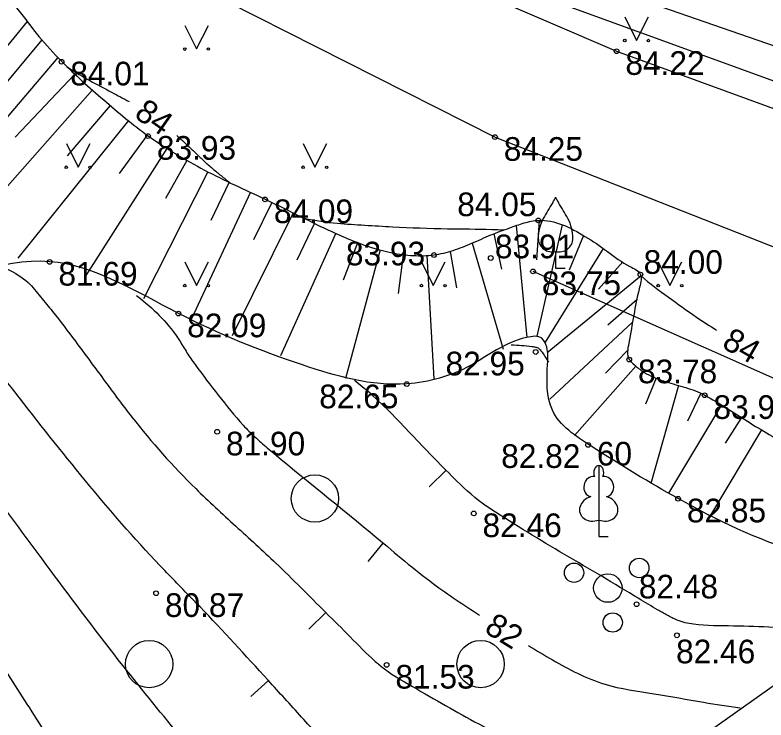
# Model space of a CAD drawing. Extents: x 576692 to 577659, y 273254 to 273799.
# Drawn here: x 577178.67 to 577194.53, y 273443.32 to 273458.22 of the extents above; entities that cross this region are included whole.
import ezdxf

# ---------------------------------------------------------------- set-up
doc = ezdxf.new("R2010")
doc.units = 0
for name, color, linetype in [('APGR_SARK_####_####_#', 7, 'Continuous'), ('CELI_CAPM_####_####_#', 7, 'Continuous'), ('CELI_TAKA_####_####_#', 7, 'Continuous'), ('ELEK_ELEM_####_####_#', 7, 'Continuous'), ('GAZE_ELEM_####_####_#', 7, 'Continuous'), ('GEOD_ELEM_####_TKST_#', 7, 'Continuous'), ('GEOD_SITP_####_TKST_#', 7, 'Continuous'), ('HIDT_REZV_####_TKST_#', 7, 'Continuous'), ('LKAN_ELEM_PAST_TKST_#', 7, 'Continuous'), ('RELJ_ELEM_####_####_#', 7, 'Continuous'), ('RELJ_HORZ_PAMT_####_#', 7, 'Continuous'), ('SAKT_ELEM_####_####_#', 7, 'Continuous'), ('SILT_VADP_UDEN_####_#', 7, 'Continuous'), ('UDTK_VADP_UDEN_TKST_#', 7, 'Continuous')]:
    doc.layers.add(name, color=color, linetype=linetype)

msp = doc.modelspace()

# ---------------------------------------------------------------- linework, layer by layer
at = {"layer": 'CELI_CAPM_####_####_#'}
for points in [[(577158.55, 273476.6930000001), (577161.4060000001, 273475.65600000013), (577164.295, 273474.07300000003), (577169.32, 273471.14500000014), (577172.393, 273469.71400000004), (577175.1469999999, 273467.78500000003), (577178.9350000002, 273464.89), (577184.057, 273460.941), (577186.5, 273459.55600000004), (577191.3740000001, 273457.45500000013), (577198.177, 273454.9700000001), (577205.318, 273452.374), (577208.015, 273451.696), (577209.372, 273451.74700000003), (577211.65, 273452.511), (577213.993, 273455.077), (577214.876, 273457.104), (577212.594, 273458.41700000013)], [(577157.623, 273474.202), (577163.958, 273470.39900000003), (577167.719, 273468.527), (577169.054, 273467.49300000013), (577170.1020000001, 273466.74700000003), (577172.369, 273465.42600000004), (577176.147, 273462.88800000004), (577182.512, 273458.82800000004), (577188.8050000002, 273455.6390000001), (577196.247, 273452.706), (577201.7370000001, 273450.4930000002), (577204.4329196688, 273449.51210813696), (577207.868, 273448.574)]]:
    msp.add_lwpolyline(points, dxfattribs=at)
at = {"layer": 'CELI_TAKA_####_####_#'}
msp.add_lwpolyline([(577175.352997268, 273468.5974466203), (577186.54145036, 273460.400756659), (577209.7552880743, 273452.3362713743), (577213.0347602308, 273463.82317652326), (577248.1377880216, 273456.8318384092), (577262.6886614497, 273443.24876794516), (577269.0967491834, 273442.70364647), (577268.8981198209, 273436.39441568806), (577301.3491919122, 273426.35926121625), (577308.433906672, 273412.5185131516), (577319.0008346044, 273409.1255789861), (577359.3216607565, 273426.88270657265), (577382.5251046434, 273495.96715588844), (577376.0876042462, 273498.63802525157), (577384.5024229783, 273518.90358903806), (577411.7148575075, 273507.6133594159), (577405.2004203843, 273487.3477956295), (577452.189384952, 273444.34619472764)], dxfattribs=at)
at = {"layer": 'ELEK_ELEM_####_####_#'}
msp.add_lwpolyline([(577177.2169970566, 273440.51871450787), (577179.3534302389, 273439.9916455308), (577180.7655204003, 273439.5748655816), (577183.3670419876, 273439.13851901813), (577185.8842169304, 273439.5940724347), (577189.6375433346, 273441.0523271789), (577193.3811275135, 273443.12141091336), (577196.4193393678, 273445.2774638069), (577198.8232831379, 273446.1097926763), (577202.0401857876, 273447.58097357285), (577205.4109015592, 273449.24502478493)], dxfattribs=at)
at = {"layer": 'GAZE_ELEM_####_####_#'}
for p, q in [((577178.9248373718, 273458.0820395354), (577174.5340594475, 273452.72557009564)), ((577179.2358239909, 273457.6906039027), (577178.0224261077, 273456.24526220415)), ((577179.5713423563, 273457.3200223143), (577175.5090862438, 273452.5560422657)), ((577179.9290706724, 273456.9707635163), (577178.6719256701, 273455.6363109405)), ((577180.2993124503, 273456.6347503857), (577176.6204048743, 273452.46533797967)), ((577180.6759519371, 273456.3059064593), (577179.7657439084, 273455.2432406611)), ((577181.0597190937, 273455.9854368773), (577178.7266562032, 273453.0796292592)), ((577181.4565504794, 273455.681351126), (577180.8647979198, 273454.8688956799)), ((577181.8695816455, 273455.3996879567), (577180.1592144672, 273452.7110630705)), ((577182.2976138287, 273455.14138534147), (577181.8417426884, 273454.3377617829)), ((577182.738726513, 273454.90609520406), (577181.3767380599, 273452.21751963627)), ((577183.186601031, 273454.683836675), (577182.8014082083, 273453.8789158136)), ((577183.6391014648, 273454.47114242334), (577182.3949540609, 273451.7974928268)), ((577184.0908430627, 273454.25685031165), (577183.7047293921, 273453.4679175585)), ((577184.5393287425, 273454.03580858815), (577183.2539343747, 273451.4386524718)), ((577189.7371101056, 273453.8786795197), (577189.6826432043, 273453.047013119)), ((577184.9885219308, 273453.8162168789), (577184.6187087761, 273453.0398616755)), ((577189.2523719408, 273453.76806528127), (577189.474458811, 273451.4042886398)), ((577190.2256700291, 273453.78285661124), (577189.6856676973, 273451.43415689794)), ((577185.4421390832, 273453.6059285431), (577184.2704367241, 273451.0143880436)), ((577188.7829708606, 273453.59593378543), (577188.9395419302, 273452.8479703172)), ((577190.672695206, 273453.56130031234), (577190.3722516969, 273452.8258719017)), ((577185.9006281, 273453.4066260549), (577185.5971887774, 273452.6137038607)), ((577188.3234334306, 273453.3990240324), (577188.9790161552, 273451.15846946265)), ((577186.3765252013, 273453.25410413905), (577185.6450131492, 273450.53525279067)), ((577191.0884218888, 273453.2835080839), (577189.8640723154, 273451.30670076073)), ((577186.8658787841, 273453.15340749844), (577186.7580004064, 273452.33227308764)), ((577187.3648938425, 273453.13481824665), (577187.5130098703, 273450.5326937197)), ((577187.856004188, 273453.2219354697), (577187.9948954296, 273452.44965708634)), ((577191.5034198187, 273453.00462336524), (577190.993180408, 273452.4266196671)), ((577191.888794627, 273452.7052484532), (577189.9051441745, 273451.07802207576)), ((577191.1870415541, 273451.6670496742), (577191.8063969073, 273452.21452469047)), ((577189.9634329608, 273450.10231674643), (577191.7106032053, 273451.72378114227)), ((577191.1402449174, 273450.6460021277), (577191.605821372, 273451.1315493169)), ((577191.7796069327, 273450.79757017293), (577190.4866707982, 273449.32856108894)), ((577192.2071770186, 273450.5434068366), (577191.983897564, 273449.99089282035)), ((577192.6826022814, 273450.38970659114), (577192.0960513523, 273448.3195581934)), ((577193.1538703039, 273450.2241977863), (577192.8736078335, 273449.63147654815)), ((577193.5883942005, 273449.97710706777), (577192.4668545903, 273448.1099042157)), ((577194.0117833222, 273449.71114818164), (577193.6686260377, 273449.1663927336)), ((577194.4373841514, 273449.4487531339), (577193.3556826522, 273447.6496472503))]:
    msp.add_line(p, q, dxfattribs=at)
msp.add_spline([(577172.2119516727, 273462.3043379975), (577174.471, 273461.07), (577176.092856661, 273460.2052046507), (577177.704, 273459.316), (577178.2567543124, 273458.87751017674), (577178.7259004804, 273458.33793020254), (577179.171346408, 273457.76763512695), (577179.6530000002, 273457.237), (577180.5388073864, 273456.42452968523), (577181.4790000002, 273455.66500000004), (577182.6713711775, 273454.94021631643), (577183.2997374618, 273454.6296955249), (577183.9520000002, 273454.324), (577184.8424333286, 273453.8865880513), (577185.7362160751, 273453.4744586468), (577186.6296407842, 273453.19334991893), (577187.0750602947, 273453.1349714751), (577187.2972440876, 273453.13210878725), (577187.519, 273453.149), (577187.9187845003, 273453.242515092), (577188.3178451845, 273453.3966339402), (577188.7169440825, 273453.56985287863), (577189.1168432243, 273453.72066824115), (577189.4193604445, 273453.8229864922), (577189.723, 273453.879), (577190.7054361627, 273453.5399492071), (577191.1780817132, 273453.2233437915), (577191.6522423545, 273452.90457561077), (577191.7852998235, 273452.8336099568), (577191.88, 273452.733), (577191.8850219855, 273452.58240867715), (577191.850664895, 273452.43035962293), (577191.6301954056, 273451.283418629), (577191.64, 273450.938), (577191.726333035, 273450.84593181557), (577191.8165534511, 273450.76602913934), (577192.0068434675, 273450.6374219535), (577192.4141295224, 273450.4679117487), (577192.8328508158, 273450.3446956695), (577193.037434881, 273450.2739561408), (577193.2340000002, 273450.183), (577193.6896536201, 273449.91477372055), (577194.1382130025, 273449.6315064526), (577194.5966658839, 273449.35298595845), (577195.0820000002, 273449.099), (577196.2675510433, 273448.78509887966), (577196.8752555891, 273448.76554823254), (577197.471, 273448.81700000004), (577198.0366005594, 273448.9417678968), (577198.5982623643, 273449.1201601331), (577199.1632929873, 273449.2977223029), (577199.739, 273449.42000000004), (577200.0790105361, 273449.4443154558), (577200.5924798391, 273449.42145352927), (577201.1068041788, 273449.3845870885), (577202.1245431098, 273449.2321587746), (577202.44, 273449.162)], degree=3, dxfattribs=at)
at = {"layer": 'GEOD_ELEM_####_TKST_#'}
for p, q in [((577181.2288563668, 273452.2911225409), (577181.317, 273452.229)), ((577186.1283572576, 273446.67176495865), (577186.4451338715, 273447.05861451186))]:
    msp.add_line(p, q, dxfattribs=at)
for points in [[(577179.7789406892, 273457.11506501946), (577179.799, 273457.102), (577180.2452460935, 273456.8326238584), (577180.7066626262, 273456.5873015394), (577181.0758214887, 273456.38871914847)], [(577182.0814218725, 273455.6745355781), (577182.319854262, 273455.453260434), (577182.4903274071, 273455.2911977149), (577182.6614086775, 273455.12973766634), (577182.8371768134, 273454.97394898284), (577183.018, 273454.824), (577183.204417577, 273454.67615225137)], [(577184.7669430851, 273453.9267056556), (577184.7834143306, 273453.9230380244), (577185.473, 273453.818), (577186.0552058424, 273453.7770668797), (577186.6375457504, 273453.7443055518), (577187.8030000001, 273453.701), (577188.735, 273453.688), (577188.9936693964, 273453.67767074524)], [(577191.8722362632, 273452.72827121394), (577191.876, 273452.722), (577191.89, 273452.707), (577192.468499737, 273452.25563760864), (577193.061052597, 273451.83418583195), (577193.486186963, 273451.5565404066)], [(577181.3167391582, 273452.22899774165), (577181.766358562, 273451.8138783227), (577182.137468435, 273451.3407092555), (577182.298394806, 273451.082195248), (577182.4693711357, 273450.8319418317), (577182.9635481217, 273450.1802448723), (577183.4859228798, 273449.54937299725), (577183.6067232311, 273449.42348387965), (577183.7322440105, 273449.3027008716), (577183.9945533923, 273449.0737081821), (577186.3097527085, 273447.1694644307), (577187.5027070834, 273446.1995486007), (577188.4757288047, 273445.5350558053)], [(577176.1012070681, 273447.7914537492), (577176.6015933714, 273447.1203739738), (577178.2669472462, 273444.6656792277), (577179.069278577, 273443.4167287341), (577179.8966189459, 273442.1848262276), (577180.0700113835, 273441.94776961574), (577181.8019856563, 273439.8055813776), (577182.1217076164, 273439.4001968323)], [(577189.5127513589, 273444.8923731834), (577190.5462175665, 273444.30778395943), (577191.1258578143, 273444.07584777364), (577192.1669900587, 273443.87511285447), (577193.2107958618, 273443.6938345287), (577193.9846582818, 273443.5744802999)]]:
    msp.add_spline(points, degree=3, dxfattribs=at)
at = {"layer": 'GEOD_SITP_####_TKST_#'}
for p, q in [((577187.4155819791, 273448.2487822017), (577187.7711382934, 273448.6003212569)), ((577184.8746772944, 273445.2395413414), (577185.228154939, 273445.5931704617)), ((577183.650345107, 273443.8141245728), (577184.0191889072, 273444.151695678))]:
    msp.add_line(p, q, dxfattribs=at)
for points in [[(577178.2464553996, 273452.96458158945), (577178.5067982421, 273452.847721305), (577178.9417248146, 273452.5621821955), (577179.2064619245, 273452.261054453), (577179.4576789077, 273451.9526649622), (577179.9411475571, 273451.3225409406), (577180.5353057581, 273450.518228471), (577181.1362401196, 273449.7188805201), (577182.4818966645, 273448.2082779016), (577182.9014098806, 273447.8095000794), (577183.327479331, 273447.4182666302), (577184.1759889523, 273446.632922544), (577184.7035206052, 273446.1175204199), (577185.2253067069, 273445.59601747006), (577185.747309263, 273445.07418285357), (577186.27549028, 273444.5577857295), (577186.4685004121, 273444.3998756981), (577187.1525146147, 273443.97437480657), (577187.8480797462, 273443.5734765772), (577189.2621191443, 273442.81189248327), (577189.2647661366, 273442.8105604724), (577189.2692560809, 273442.808864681), (577191.3954447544, 273442.111889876)], [(577185.3809593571, 273439.5612795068), (577184.253, 273440.482), (577183.925, 273440.818), (577183.4890000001, 273441.342), (577180.946, 273444.46900000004), (577179.4060000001, 273446.496), (577176.6610000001, 273450.053), (577176.444, 273450.305), (577175.35, 273451.473), (577174.6240000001, 273452.239), (577173.9904313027, 273452.8041471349)], [(577188.523783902, 273440.64939083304), (577187.652, 273441.096), (577187.0364661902, 273441.4363665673), (577186.431, 273441.797), (577185.444, 273442.607), (577184.7207113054, 273443.3790130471), (577184.0104785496, 273444.16121076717), (577182.574, 273445.70900000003), (577182.1660000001, 273446.12700000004), (577181.828, 273446.476), (577178.758, 273450.126), (577178.193, 273450.852), (577177.745, 273451.412), (577176.7284157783, 273452.48822433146)], [(577189.1469006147, 273451.24905581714), (577189.5848007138, 273451.2121312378), (577189.6610000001, 273451.2)], [(577189.6606224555, 273451.19959312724), (577189.6920203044, 273451.19311133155), (577189.7757856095, 273451.1205031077), (577189.9351068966, 273450.87960661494)], [(577196.3872170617, 273445.2105213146), (577194.6932416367, 273445.2758669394), (577193.8460156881, 273445.3054652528), (577192.9990000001, 273445.34400000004), (577192.65, 273445.43), (577192.4417786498, 273445.5378636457), (577192.2387711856, 273445.64982984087), (577191.841, 273445.885), (577191.743, 273445.945), (577188.625, 273447.837), (577188.6190000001, 273447.841), (577188.002, 273448.368), (577187.0889623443, 273449.3001998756), (577186.6387624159, 273449.77328094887), (577186.165, 273450.224), (577185.833760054, 273450.4968167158)], [(577168.8476345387, 273446.67381135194), (577168.8683203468, 273446.54431412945), (577168.9161722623, 273446.37062704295), (577169.0501423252, 273446.1136257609), (577169.2066627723, 273445.87354069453), (577169.5630000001, 273445.424), (577169.9929734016, 273444.93926005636), (577170.4447735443, 273444.4885808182), (577170.8919369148, 273444.03936117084), (577171.3080000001, 273443.559), (577171.807, 273442.802), (577172.12791672, 273441.98979415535), (577172.2757452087, 273441.5796792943), (577172.4330000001, 273441.173), (577172.706, 273440.55700000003), (577173.1290000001, 273440), (577173.5604615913, 273439.43128362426), (577173.7660045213, 273439.1392439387), (577173.9500000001, 273438.83), (577174.0970980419, 273438.4444687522), (577174.204, 273438.04600000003), (577174.2684451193, 273437.77355917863), (577174.348, 273437.506), (577174.8702586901, 273436.46368163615), (577175.1479566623, 273435.9523658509), (577175.414, 273435.435), (577175.496, 273435.26300000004), (577175.826, 273434.443), (577176.0410000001, 273433.842), (577176.392, 273433.113), (577177.0800000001, 273432.114), (577177.1660000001, 273432.01300000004), (577177.198, 273431.989), (577177.365, 273431.903), (577180.0210000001, 273430.476), (577180.696, 273430.22000000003), (577181.56, 273430.054), (577182.627, 273429.936), (577183.941, 273429.82300000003), (577184.38, 273429.688), (577185.23, 273429.233), (577186.4130000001, 273428.648), (577186.861, 273428.451), (577187.581, 273428.2), (577189.856, 273427.547), (577190.684, 273427.29000000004), (577192.2880000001, 273426.858), (577194.451, 273426.592), (577196.468, 273426.363), (577197.7468707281, 273426.11746850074), (577198.3822816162, 273425.96926480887), (577199.0210000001, 273425.836), (577199.169, 273425.814), (577199.338, 273425.813), (577199.914, 273425.849), (577204.0410000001, 273426.12700000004), (577206.0576984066, 273426.2233757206)]]:
    msp.add_spline(points, degree=3, dxfattribs=at)
at = {"layer": 'LKAN_ELEM_PAST_TKST_#'}
for p, q in [((577191.5446295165, 273458.17862701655), (577191.7946295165, 273457.67862701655)), ((577191.7946295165, 273457.67862701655), (577192.0446295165, 273458.17862701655)), ((577182.25, 273458), (577182.5, 273457.5)), ((577182.5, 273457.5), (577182.75, 273458)), ((577179.75, 273455.5), (577180, 273455)), ((577180, 273455), (577180.25, 273455.5)), ((577184.75, 273455.5), (577185, 273455)), ((577185, 273455), (577185.25, 273455.5)), ((577190.084, 273453.223), (577190.084, 273452.871)), ((577182.25, 273453), (577182.5, 273452.5)), ((577182.5, 273452.5), (577182.75, 273453)), ((577187.25, 273453), (577187.5, 273452.5)), ((577187.5, 273452.5), (577187.75, 273453)), ((577192.25, 273453), (577192.5, 273452.5)), ((577192.5, 273452.5), (577192.75, 273453)), ((577190.084, 273452.871), (577190.284, 273452.871)), ((577190.996, 273447.54399238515), (577190.996, 273447.197)), ((577190.996, 273447.197), (577191.196, 273447.197))]:
    msp.add_line(p, q, dxfattribs=at)
for points in [[(577190.996, 273448.6969988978), (577190.996, 273447.54399238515)], [(577191.0855584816, 273448.46460608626), (577191.0845632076, 273448.465518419)]]:
    msp.add_lwpolyline(points, dxfattribs=at)
for centre, radius in [((577191.5443496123, 273457.6781767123), 0.02800000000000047), ((577192.0443496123, 273457.6781767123), 0.02630589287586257), ((577182.2497200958, 273457.49954969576), 0.02800000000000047), ((577182.7497200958, 273457.49954969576), 0.02630589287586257), ((577179.7497200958, 273454.99954969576), 0.02800000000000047), ((577180.2497200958, 273454.99954969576), 0.02630589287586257), ((577184.7497200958, 273454.99954969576), 0.02800000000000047), ((577185.2497200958, 273454.99954969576), 0.02630589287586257), ((577182.2497200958, 273452.49954969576), 0.02800000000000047), ((577182.7497200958, 273452.49954969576), 0.02630589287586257), ((577187.2497200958, 273452.49954969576), 0.02800000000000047), ((577187.7497200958, 273452.49954969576), 0.02630589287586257), ((577192.2497200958, 273452.49954969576), 0.02800000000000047), ((577192.7497200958, 273452.49954969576), 0.02630589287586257), ((577185, 273448), 0.5), ((577191.8494845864, 273446.53184871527), 0.2066127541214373), ((577190.4738615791, 273446.43084797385), 0.20413472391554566), ((577191.1880000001, 273446.107), 0.3006396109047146), ((577191.2912936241, 273445.37945055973), 0.20454262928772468), ((577181.5, 273444.5), 0.5), ((577188.5, 273444.5), 0.5)]:
    msp.add_circle(centre, radius, dxfattribs=at)
for centre, radius, start, end in [((577189.6668131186, 273454.5088746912), 0.4393794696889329, 324.3836777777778, 341.7119611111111), ((577190.5011868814, 273454.5088746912), 0.43937946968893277, 198.2880388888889, 215.61632222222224), ((577202.7088016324, 273446.4749986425), 14.879566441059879, 148.48442222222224, 149.9901388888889), ((577177.4591983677, 273446.4749986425), 14.879566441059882, 30.009861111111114, 31.515577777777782), ((577190.6083804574, 273453.49566112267), 0.8903814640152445, 151.75702500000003, 179.91384166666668), ((577189.5596195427, 273453.49566112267), 0.8903814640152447, 0.08615833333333, 28.242974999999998), ((577190.0076436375, 273453.5024509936), 0.28969492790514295, 181.07815833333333, 285.2823), ((577190.1603563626, 273453.5024509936), 0.28969492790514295, 254.7177, 358.9218416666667)]:
    msp.add_arc(centre, radius, start, end, dxfattribs=at)
for centre, major_axis, ratio, start_param, end_param in [((577190.9964004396, 273448.54706843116), (-2.411082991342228e-17, -0.1499315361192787), 0.7071067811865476, 3.1453697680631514, 5.287484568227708), ((577190.9955995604, 273448.54706843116), (4.2472147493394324e-17, -0.1499315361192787), 0.7071067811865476, 0.9957007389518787, 3.137815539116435), ((577190.8677092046, 273448.2522030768), (-0.03873231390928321, -0.21240300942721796), 0.8613228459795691, 3.141592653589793, 6.283185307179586), ((577191.1242907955, 273448.2522030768), (0.038732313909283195, -0.21240300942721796), 0.8613228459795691, 0, 3.141592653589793), ((577190.906441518, 273447.7899141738), (0.306817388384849, 0.0951133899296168), 0.8144450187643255, 1.5707963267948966, 4.752014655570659), ((577191.0855584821, 273447.7899141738), (-0.30681738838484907, 0.09511338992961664), 0.8144450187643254, 1.5311706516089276, 4.71238898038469)]:
    msp.add_ellipse(centre, major_axis=major_axis, ratio=ratio, start_param=start_param, end_param=end_param, dxfattribs=at)
at = {"layer": 'RELJ_ELEM_####_####_#'}
for centre in [(577191.373, 273457.45300000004), (577179.649, 273457.2310000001), (577181.476, 273455.66), (577188.804, 273455.637), (577183.948, 273454.32), (577189.719, 273453.876), (577187.516, 273453.146), (577188.714, 273453.083), (577179.397, 273453), (577189.608, 273452.798), (577191.877, 273452.7310000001), (577182.116, 273451.908), (577189.664, 273451.097), (577191.64, 273450.936), (577186.942, 273450.419), (577193.233, 273450.182), (577182.936, 273449.411), (577190.772, 273449.133), (577192.672, 273447.996), (577188.356, 273447.684), (577181.647, 273445.997), (577191.794, 273445.766), (577192.647, 273445.109), (577186.516, 273444.483)]:
    msp.add_circle(centre, 0.05, dxfattribs=at)
at = {"layer": 'SAKT_ELEM_####_####_#'}
msp.add_spline([(577202.44, 273449.162), (577200.7000000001, 273447.394), (577197.963, 273446.60500000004), (577195.265, 273446.861), (577192.673, 273447.998), (577190.839, 273449.104), (577190.0173442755, 273449.86506914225), (577189.9148702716, 273450.83899645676), (577189.897791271, 273451.1978117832), (577189.795317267, 273451.3857626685), (577189.4708162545, 273451.4028491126), (577188.2752862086, 273450.80482356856), (577186.944, 273450.422), (577184.7399330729, 273450.8219100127), (577182.118, 273451.912), (577179.4, 273453.005), (577176.214, 273452.461), (577172.176, 273453.319), (577169.2910000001, 273454.511), (577168.677, 273455.148)], degree=3, dxfattribs=at)
at = {"layer": 'SILT_VADP_UDEN_####_#'}
msp.add_lwpolyline([(577101.4185000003, 273503.0125000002), (577097.198, 273494.38900000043), (577104.2529999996, 273493.03500000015), (577126.9079999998, 273488.58400000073), (577129.8729999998, 273499.9989999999), (577136.7110000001, 273491.0120000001), (577145.7429999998, 273485.82300000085), (577154.7479999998, 273478.76099999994), (577159.3130000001, 273478.02999999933), (577165.2860000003, 273477.1300000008), (577175.7270000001, 273471.5519999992), (577185.9069999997, 273460.02899999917), (577209.4780000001, 273451.4519999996), (577215.3729999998, 273452.58000000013), (577215.2410000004, 273457.1970000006), (577215.0480000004, 273463.2129999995), (577214.5155617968, 273473.767048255)], dxfattribs=at)
msp.add_lwpolyline([(577101.4185000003, 273503.0125000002), (577097.198, 273494.38900000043), (577104.2529999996, 273493.03500000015), (577126.9079999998, 273488.58400000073), (577129.8729999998, 273499.9989999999), (577136.7110000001, 273491.0120000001), (577145.7429999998, 273485.82300000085), (577154.7479999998, 273478.76099999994), (577159.3130000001, 273478.02999999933), (577165.2860000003, 273477.1300000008), (577175.7270000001, 273471.5519999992), (577185.9069999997, 273460.02899999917), (577209.4780000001, 273451.4519999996), (577215.3729999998, 273452.58000000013), (577215.2410000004, 273457.1970000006), (577215.0480000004, 273463.2129999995), (577214.5155617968, 273473.767048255)], dxfattribs=at)
at = {"layer": 'UDTK_VADP_UDEN_TKST_#'}
msp.add_lwpolyline([(577200.798, 273448.76), (577196.8050000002, 273449.597), (577189.608, 273452.798)], dxfattribs=at)

# ---------------------------------------------------------------- texts
at = {"layer": 'APGR_SARK_####_####_#'}
msp.add_text(' 60', height=0.5, dxfattribs=at).set_placement((577190.771, 273448.697))
at = {"layer": 'HIDT_REZV_####_TKST_#'}
for s, p in [(' 84.22', (577191.373, 273456.95300000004)), (' 84.01', (577179.649, 273456.7310000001)), (' 83.93', (577181.476, 273455.16)), (' 84.25', (577188.804, 273455.137)), (' 84.05', (577187.8209351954, 273453.96712586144)), (' 84.09', (577183.948, 273453.82)), (' 83.91', (577188.6179889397, 273453.07727248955)), (' 83.93', (577185.470225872, 273452.9270340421)), (' 84.00', (577191.7588325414, 273452.74823512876)), (' 81.69', (577179.397, 273452.5)), (' 83.75', (577189.608, 273452.298)), (' 82.09', (577182.116, 273451.408)), (' 82.95', (577187.5739519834, 273450.6022326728)), (' 83.78', (577191.64, 273450.436)), (' 82.65', (577184.9062389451, 273449.9073362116)), (' 83.92', (577193.233, 273449.682)), (' 81.90', (577182.936, 273448.911)), (' 82.82', (577188.7498106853, 273448.6465783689)), (' 82.85', (577192.672, 273447.496)), (' 82.46', (577188.356, 273447.184)), (' 82.48', (577191.6579133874, 273445.8877735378)), (' 80.87', (577181.647, 273445.497)), (' 82.46', (577192.4434238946, 273444.5167237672)), (' 81.53', (577186.516, 273443.983))]:
    msp.add_text(s, height=0.5, dxfattribs=at).set_placement(p)
at = {"layer": 'RELJ_HORZ_PAMT_####_#'}
for s, rotation, p in [('84', 324.9322149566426, (577181.159307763, 273456.07252337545)), ('84', 330.13821258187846, (577193.5715695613, 273451.2031554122)), ('82', 328.01723814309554, (577188.5541845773, 273445.1886981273))]:
    msp.add_text(s, height=0.5, rotation=rotation, dxfattribs=at).set_placement(p)

doc.saveas('drawing.dxf')
